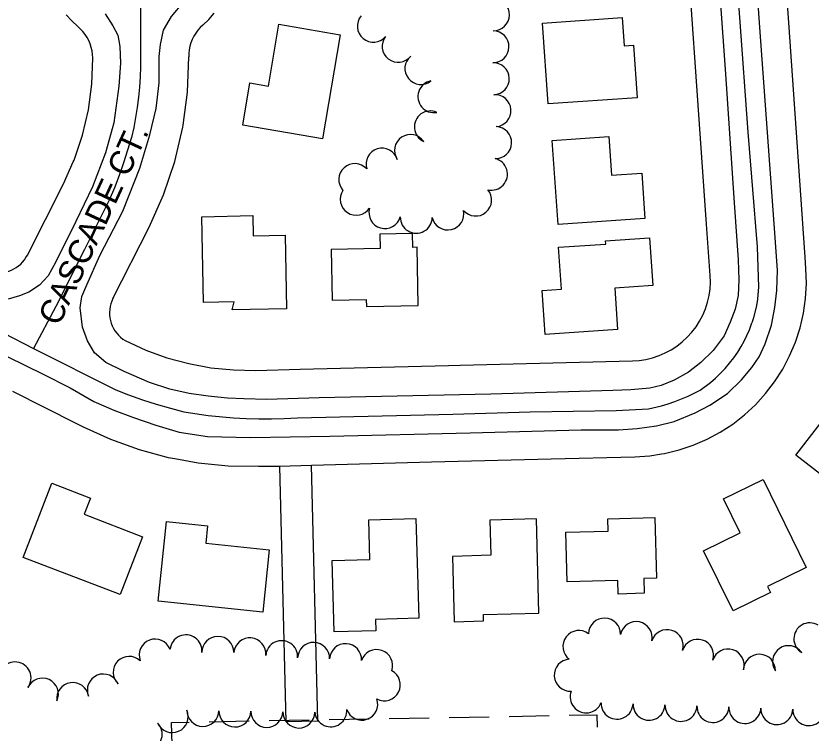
# Model space of a CAD drawing. Extents: x -25029 to 2274964, y -81170 to 687028.
# Drawn here: x -13819.1 to -13321.8, y -68553.7 to -68105.3 of the extents above; entities that cross this region are included whole.
import ezdxf

# ---------------------------------------------------------------- set-up
doc = ezdxf.new("R2010")
doc.units = 0
for name, color, linetype in [('81911BEA - RW_X_Fee_RW', 7, 'Continuous'), ('BLDG', 7, 'Continuous'), ('GE_X_CL_2000', 7, 'Continuous'), ('RECREATION', 7, 'Continuous'), ('ROAD', 7, 'Continuous'), ('ROAD-NAME', 7, 'Continuous'), ('TREES', 7, 'Continuous')]:
    doc.layers.add(name, color=color, linetype=linetype)

msp = doc.modelspace()

# ---------------------------------------------------------------- linework, layer by layer
at = {"layer": '81911BEA - RW_X_Fee_RW'}
for p, q in [((-13811.93, -68254.9), (-13789.35, -68210.29)), ((-13758.4, -68281.99), (-13735.81, -68237.38)), ((-13654.24, -68386.8), (-13650.21, -68546.75)), ((-13630.22, -68546.22), (-13634.25, -68386.27)), ((-13630.22, -68546.22), (-13650.21, -68546.75))]:
    msp.add_line(p, q, dxfattribs=at)
for points in [[(-13325.06, -68263.3), (-13325.56, -68256.18), (-13330.8, -68181.37), (-13336.05, -68106.55), (-13341.3, -68031.73), (-13346.54, -67956.92), (-13351.72, -67883.13)], [(-13384.91, -68267.5), (-13387.15, -68235.56), (-13392.38, -68161.05), (-13397.62, -68086.23), (-13402.87, -68011.41), (-13408.12, -67936.6), (-13411.57, -67887.33)], [(-13787.7, -68104.6), (-13784.18, -68108.44), (-13780.33, -68111.96)], [(-13702.2, -68111.06), (-13698.44, -68107.46), (-13695.01, -68103.54)], [(-13771.04, -68131.58), (-13771.16, -68129.35), (-13771.48, -68127.13), (-13771.98, -68124.95), (-13772.67, -68122.82), (-13773.54, -68120.75), (-13774.59, -68118.77), (-13775.8, -68116.89), (-13777.17, -68115.12), (-13778.68, -68113.47), (-13780.33, -68111.96)], [(-13702.2, -68111.06), (-13703.82, -68112.61), (-13705.3, -68114.29), (-13706.63, -68116.1), (-13707.79, -68118.01), (-13708.79, -68120.01), (-13709.62, -68122.09), (-13710.26, -68124.24), (-13710.71, -68126.43), (-13710.97, -68128.66), (-13711.04, -68130.89)], [(-13789.35, -68210.29), (-13783.22, -68196.58), (-13782.69, -68195.4), (-13777.49, -68179.94), (-13773.79, -68164.05), (-13771.64, -68147.88), (-13771.04, -68131.58)], [(-13735.81, -68237.38), (-13726.8, -68217.24), (-13719.77, -68196.32), (-13714.77, -68174.83), (-13714.59, -68173.52), (-13711.85, -68152.95), (-13711.04, -68130.89)], [(-13838.8, -68263.72), (-13837.21, -68264.44), (-13835.57, -68265.02), (-13833.88, -68265.45), (-13832.16, -68265.73), (-13830.42, -68265.86), (-13828.67, -68265.84), (-13826.93, -68265.67), (-13825.22, -68265.35), (-13823.54, -68264.88), (-13821.91, -68264.26), (-13820.33, -68263.51), (-13818.83, -68262.62), (-13817.42, -68261.6), (-13816.09, -68260.46), (-13814.87, -68259.22), (-13813.77, -68257.87), (-13812.78, -68256.43), (-13811.93, -68254.9)], [(-13432.02, -68380.96), (-13422.69, -68380.33), (-13415.32, -68379.19), (-13413.45, -68378.9), (-13404.36, -68376.7), (-13395.49, -68373.74), (-13386.91, -68370.03), (-13378.67, -68365.6), (-13370.84, -68360.49), (-13363.47, -68354.74), (-13356.61, -68348.38), (-13350.32, -68341.46), (-13344.64, -68334.03), (-13339.61, -68326.15), (-13335.27, -68317.87), (-13333.07, -68312.62), (-13331.65, -68309.24), (-13328.78, -68300.35), (-13326.67, -68291.24), (-13325.34, -68281.98), (-13324.8, -68272.65), (-13325.06, -68263.3)], [(-13433.53, -68320.98), (-13429.29, -68320.69), (-13425.09, -68320.04), (-13420.96, -68319.04), (-13416.93, -68317.7), (-13413.03, -68316.01), (-13409.28, -68314), (-13405.72, -68311.68), (-13402.37, -68309.06), (-13399.26, -68306.17), (-13396.4, -68303.02), (-13393.81, -68299.65), (-13391.53, -68296.06), (-13389.56, -68292.3), (-13387.91, -68288.38), (-13386.6, -68284.34), (-13385.64, -68280.2), (-13385.04, -68275.99), (-13384.8, -68271.75), (-13384.91, -68267.5)], [(-13758.4, -68281.99), (-13759.14, -68283.6), (-13759.72, -68285.28), (-13760.16, -68287), (-13760.44, -68288.75), (-13760.56, -68290.52), (-13760.53, -68292.29), (-13760.34, -68294.05), (-13759.99, -68295.79), (-13759.49, -68297.49), (-13758.85, -68299.14), (-13758.06, -68300.73), (-13757.13, -68302.24), (-13756.07, -68303.67), (-13754.89, -68304.99), (-13753.6, -68306.21), (-13752.21, -68307.3), (-13750.73, -68308.28)], [(-13750.73, -68308.28), (-13737.91, -68314.19), (-13724.64, -68319.02), (-13711.02, -68322.72), (-13697.13, -68325.28), (-13683.08, -68326.68), (-13668.97, -68326.91)], [(-13668.97, -68326.91), (-13641.33, -68326.22), (-13548.49, -68323.88), (-13541.36, -68323.7), (-13433.53, -68320.98)], [(-13821.28, -68339.83), (-13781.1, -68360.16), (-13777.11, -68362.18)], [(-13777.11, -68362.18), (-13759.89, -68370.03), (-13742.09, -68376.43), (-13723.82, -68381.34), (-13719.75, -68382.08), (-13705.2, -68384.74), (-13686.37, -68386.59), (-13667.45, -68386.9)], [(-13667.45, -68386.9), (-13654.24, -68386.8), (-13634.25, -68386.27), (-13559.28, -68384.17), (-13484.3, -68382.28), (-13432.02, -68380.96)]]:
    msp.add_lwpolyline(points, dxfattribs=at)
at = {"layer": 'BLDG'}
for points in [[(-13440.02, -68106.33), (-13438.8, -68123.89), (-13432.92, -68123.48), (-13430.63, -68156.42), (-13486.22, -68160.29), (-13489.74, -68109.79)], [(-13616.32, -68117.05), (-13627.39, -68182.13), (-13677.22, -68173.65), (-13672.72, -68147.22), (-13661.16, -68149.18), (-13654.58, -68110.54)], [(-13448.24, -68180.77), (-13446.55, -68204.94), (-13427.7, -68203.63), (-13425.73, -68231.96), (-13480.07, -68235.75), (-13483.73, -68183.24)], [(-13671.01, -68230.15), (-13670.75, -68242.85), (-13650.75, -68242.43), (-13649.79, -68288.44), (-13683.8, -68289.16), (-13682.6, -68283.98), (-13701.75, -68284.38), (-13702.87, -68230.82)], [(-13621.38, -68283.11), (-13600.04, -68282.67), (-13599.95, -68287), (-13567.49, -68286.32), (-13568.25, -68249.97), (-13570.81, -68250.02), (-13570.99, -68241.38), (-13591.53, -68241.81), (-13591.34, -68250.61), (-13622.05, -68251.26)], [(-13490.1, -68277.01), (-13478.01, -68276.17), (-13479.83, -68249.98), (-13450.27, -68247.92), (-13450.4, -68245.95), (-13422.82, -68244.03), (-13420.74, -68273.9), (-13444.67, -68275.57), (-13442.88, -68301.26), (-13488.19, -68304.42)], [(-13314.29, -68357.85), (-13299.37, -68369.39), (-13286.56, -68352.82), (-13252.82, -68378.91), (-13260.49, -68388.84), (-13265.8, -68384.73), (-13288.01, -68413.46), (-13331.37, -68379.94)], [(-13351.86, -68395.18), (-13324.91, -68450.12), (-13349.04, -68461.96), (-13347.15, -68465.82), (-13370.64, -68477.34), (-13389.09, -68439.72), (-13366.21, -68428.49), (-13376.6, -68407.31)], [(-13772.53, -68406.78), (-13776.43, -68416.91), (-13739.93, -68430.93), (-13753.84, -68467.13), (-13814.44, -68443.85), (-13796.64, -68397.52)], [(-13597.67, -68445.23), (-13598.36, -68420.4), (-13568.94, -68419.58), (-13567.21, -68481.92), (-13594.18, -68482.67), (-13593.98, -68489.77), (-13620.05, -68490.49), (-13621.29, -68445.88)], [(-13522.73, -68420.61), (-13522.13, -68442.56), (-13546.08, -68443.22), (-13544.95, -68484.09), (-13526.67, -68483.58), (-13526.78, -68479.65), (-13491.99, -68478.69), (-13493.63, -68419.8)], [(-13475.27, -68428.18), (-13448.72, -68427.45), (-13448.94, -68419.83), (-13419.56, -68419.01), (-13418.51, -68456.79), (-13426.47, -68457.02), (-13426.21, -68466.3), (-13442.43, -68466.75), (-13442.66, -68458.35), (-13474.41, -68459.23)], [(-13699.25, -68424.17), (-13700.38, -68435.05), (-13660.67, -68439.16), (-13664.7, -68478.05), (-13730.09, -68471.27), (-13724.94, -68421.51)]]:
    msp.add_lwpolyline(points, close=True, dxfattribs=at)
at = {"layer": 'GE_X_CL_2000'}
for points in [[(-13375.37, -67984.14), (-13366.51, -68106.21), (-13361.35, -68177.95), (-13357.65, -68224.11), (-13356.51, -68236.97), (-13355.66, -68249.69), (-13355.05, -68262.43), (-13354.72, -68274.77), (-13355.37, -68282.42), (-13356, -68286.31), (-13357.8, -68294.02), (-13358.88, -68297.15)], [(-13741.97, -68066.64), (-13741.27, -68102.98), (-13741.1, -68120.44), (-13741.16, -68137.03), (-13741.35, -68143.41), (-13741.75, -68149.78), (-13742.36, -68156.14), (-13743.18, -68162.47), (-13744.21, -68168.78), (-13745.44, -68175.04), (-13746.88, -68181.27), (-13749.21, -68189.25), (-13751.76, -68197.17), (-13754.53, -68205.01), (-13757.53, -68212.77), (-13760.75, -68220.44), (-13776.27, -68251.31), (-13794.2, -68286.95), (-13808.03, -68313.2)], [(-14184.95, -68111.31), (-14170.63, -68122), (-14155.13, -68133.21), (-14139.25, -68142.49), (-14123.27, -68151.58), (-14107.19, -68160.49), (-14091.01, -68169.22), (-14000.79, -68214.74), (-13910.56, -68260.27), (-13845.35, -68294.15), (-13808.03, -68313.2)], [(-13808.03, -68313.2), (-13756.69, -68339.15), (-13748.58, -68342.26), (-13739.97, -68345.28), (-13731.28, -68348.09), (-13722.51, -68350.65), (-13714.11, -68352.87), (-13698.85, -68355.09), (-13683.04, -68356.55), (-13675.13, -68356.98), (-13667.2, -68357.2), (-13659.27, -68357.21), (-13651.33, -68357.02), (-13643.08, -68356.61), (-13545.9, -68354.39), (-13497.53, -68352.89), (-13443.75, -68351.93), (-13423.47, -68350.96), (-13415.44, -68349.13), (-13411.18, -68347.87), (-13406.95, -68346.45), (-13398.71, -68343.1), (-13391.24, -68339.33), (-13384.84, -68334.51), (-13381.62, -68331.7), (-13375.6, -68325.65), (-13370.18, -68319.03), (-13367.71, -68315.57), (-13365.48, -68312.07), (-13363.64, -68308.71), (-13360.37, -68301.5), (-13358.88, -68297.15)]]:
    msp.add_lwpolyline(points, dxfattribs=at)
at = {"layer": 'RECREATION'}
for p, q in [((-13585.69, -68544.59), (-13560.7, -68544.15)), ((-13548.2, -68543.93), (-13523.2, -68543.48)), ((-13510.7, -68543.26), (-13485.71, -68542.82)), ((-13698.18, -68546.59), (-13673.18, -68546.15)), ((-13660.68, -68545.93), (-13635.68, -68545.48)), ((-13623.19, -68545.26), (-13598.19, -68544.82))]:
    msp.add_line(p, q, dxfattribs=at)
for points in [[(-13473.21, -68542.6), (-13455.91, -68542.29), (-13455.71, -68549.98)], [(-13721.38, -68560.93), (-13721.75, -68547.01), (-13710.67, -68546.81)]]:
    msp.add_lwpolyline(points, dxfattribs=at)
at = {"layer": 'ROAD'}
for points in [[(-13824.21, -68318.41), (-13802.35, -68329.11), (-13785.13, -68337.83), (-13770.37, -68346.28), (-13757.78, -68351.85), (-13745.52, -68356.41), (-13731.61, -68361.22), (-13717.04, -68365.53), (-13699.32, -68368.27), (-13672.37, -68368.9), (-13622.76, -68367.97), (-13535.03, -68365.92), (-13465.66, -68364.16), (-13442.31, -68364.06), (-13430.51, -68363.33), (-13418.55, -68361.59), (-13407.42, -68358.88), (-13394.36, -68353.55), (-13385.06, -68348.57), (-13374.05, -68341.38), (-13365.46, -68332.91), (-13358.84, -68325.11), (-13354.35, -68318.43), (-13350.61, -68310.27), (-13346.58, -68298.73), (-13344.51, -68287.65), (-13343.18, -68276.91), (-13342.88, -68264.19), (-13345.02, -68235.37), (-13353.97, -68112.42), (-13363.38, -67977.81)], [(-13387.13, -67979.64), (-13375.48, -68138.58), (-13369.86, -68222.14), (-13367.38, -68257.83), (-13367.02, -68270.2), (-13367.47, -68280.02), (-13369.33, -68288.65), (-13372.42, -68296.75), (-13376.23, -68305.4), (-13383.03, -68314.57), (-13390.72, -68321.98), (-13398.45, -68327.94), (-13407.39, -68333.08), (-13415.56, -68336.28), (-13422.62, -68338.07), (-13434.57, -68339.02), (-13445.86, -68339.54), (-13522.03, -68341.8), (-13629.43, -68344.18), (-13662.27, -68345.14), (-13676.65, -68344.8), (-13686.68, -68344.35), (-13698.94, -68343.12), (-13710.69, -68341.32), (-13722.84, -68338.58), (-13735.53, -68334.45), (-13751.35, -68327.64)], [(-13751.35, -68327.64), (-13762.85, -68322.02), (-13769.94, -68315.85), (-13774.39, -68308.38), (-13777.37, -68299.99), (-13778.89, -68287.74), (-13777.86, -68280.68), (-13774.65, -68273.53), (-13766.55, -68255.07), (-13752.17, -68227.36), (-13741.49, -68200.58), (-13735.35, -68179.61), (-13731.28, -68163.16), (-13729.6, -68147.15), (-13729.43, -68130.6), (-13728.75, -68123.17), (-13726.8, -68114.11), (-13721.83, -68105.62), (-13714.16, -68096.41)], [(-13763.21, -68104.07), (-13758.47, -68111.48), (-13755.36, -68117.41), (-13754, -68124.45), (-13753.74, -68134.8), (-13754.8, -68149.23), (-13757.95, -68172.07), (-13763.09, -68190.89), (-13771.18, -68212.24), (-13781.67, -68233.89), (-13794.34, -68259.47), (-13798.95, -68267.75), (-13804.43, -68273.55), (-13811.04, -68278.02), (-13816.74, -68280.34), (-13823.94, -68282.49)]]:
    msp.add_lwpolyline(points, dxfattribs=at)
at = {"layer": 'TREES'}
for centre, start, end in [((-13520.42, -68104.58), 268.9849, 88.9849), ((-13595.59, -68111.68), 140.1155, 320.1155), ((-13520.77, -68124.57), 268.9849, 88.9849), ((-13580.04, -68124.26), 141.9702, 321.9702), ((-13565.85, -68138.18), 129.0845, 309.0845), ((-13520.57, -68144.56), 272.1916, 92.1916), ((-13557.69, -68155.77), 100.7224, 280.7224), ((-13519.47, -68164.53), 274.1221, 94.1221), ((-13559.94, -68174.71), 65.704, 245.704), ((-13519.11, -68184.5), 267.9047, 87.9047), ((-13572.34, -68189.43), 34.1038, 214.1038), ((-13590.17, -68197.99), 17.1763, 197.1763), ((-13521.71, -68204.24), 257.0762, 77.0762), ((-13607.15, -68207.64), 42.0916, 222.0916), ((-13606.26, -68219.92), 146.1566, 326.1566), ((-13531.6, -68220.42), 220.0838, 40.0838), ((-13588.34, -68228.24), 163.9993, 343.9993), ((-13568.73, -68231.19), 178.896, 358.896), ((-13548.99, -68229.12), 193.0672, 13.0672), ((-13450.98, -68491.81), 358.7622, 178.7622), ((-13431.18, -68494.01), 348.54, 168.54), ((-13322.62, -68494.79), 59.3552, 239.3552), ((-13467.01, -68499.57), 52.9131, 232.9131), ((-13411.85, -68499.02), 342.4076, 162.4076), ((-13732.02, -68504.91), 21.07, 201.07), ((-13712.73, -68502.32), 354.2747, 174.2747), ((-13692.78, -68503.27), 0.2314, 180.2314), ((-13672.83, -68504.19), 354.5169, 174.5169), ((-13392.78, -68505.06), 342.4076, 162.4076), ((-13652.91, -68505.92), 355.5428, 175.5428), ((-13632.94, -68507), 358.2706, 178.2706), ((-13612.96, -68507.8), 357.1233, 177.1233), ((-13335.95, -68509.06), 34.5052, 214.5052), ((-13593.5, -68511.5), 341.344, 161.344), ((-13373.72, -68511.11), 342.4076, 162.4076), ((-13354.19, -68514.43), 358.2871, 178.2871), ((-13819.61, -68519.23), 323.2843, 143.2843), ((-13748.26, -68515.74), 46.2974, 226.2974), ((-13472.44, -68517.53), 93.4234, 273.4234), ((-13588.68, -68523.55), 242.2613, 62.2613), ((-13802.51, -68529.39), 335.2683, 155.2683), ((-13764.41, -68526.79), 22.4869, 202.4869), ((-13783.54, -68532.1), 8.5091, 188.5091), ((-13462.51, -68531.11), 158.9014, 338.9014), ((-13602.79, -68535.65), 198.9638, 18.9638), ((-13443.19, -68535.04), 178.0776, 358.0776), ((-13721.32, -68543.43), 203.5787, 23.5787), ((-13702.16, -68539.59), 179.0949, 359.0949), ((-13682.16, -68539.91), 179.0949, 359.0949), ((-13622.21, -68539.8), 185.1384, 5.1384), ((-13423.2, -68535.71), 178.0776, 358.0776), ((-13403.21, -68536.38), 178.0776, 358.0776), ((-13383.22, -68537.06), 178.0776, 358.0776), ((-13363.23, -68537.73), 178.0776, 358.0776), ((-13343.25, -68538.4), 178.0776, 358.0776), ((-13323.26, -68539.07), 178.0776, 358.0776), ((-13662.16, -68540.22), 179.0949, 359.0949), ((-13642.16, -68540.54), 179.0949, 359.0949), ((-13737.62, -68554.44), 224.4732, 44.4732)]:
    msp.add_arc(centre, 10, start, end, dxfattribs=at)

# ---------------------------------------------------------------- texts
at = {"layer": 'ROAD-NAME'}
msp.add_text('CASCADE CT.', height=15, rotation=65.1853, dxfattribs=at).set_placement((-13792.15, -68299.89))

doc.saveas('drawing.dxf')
